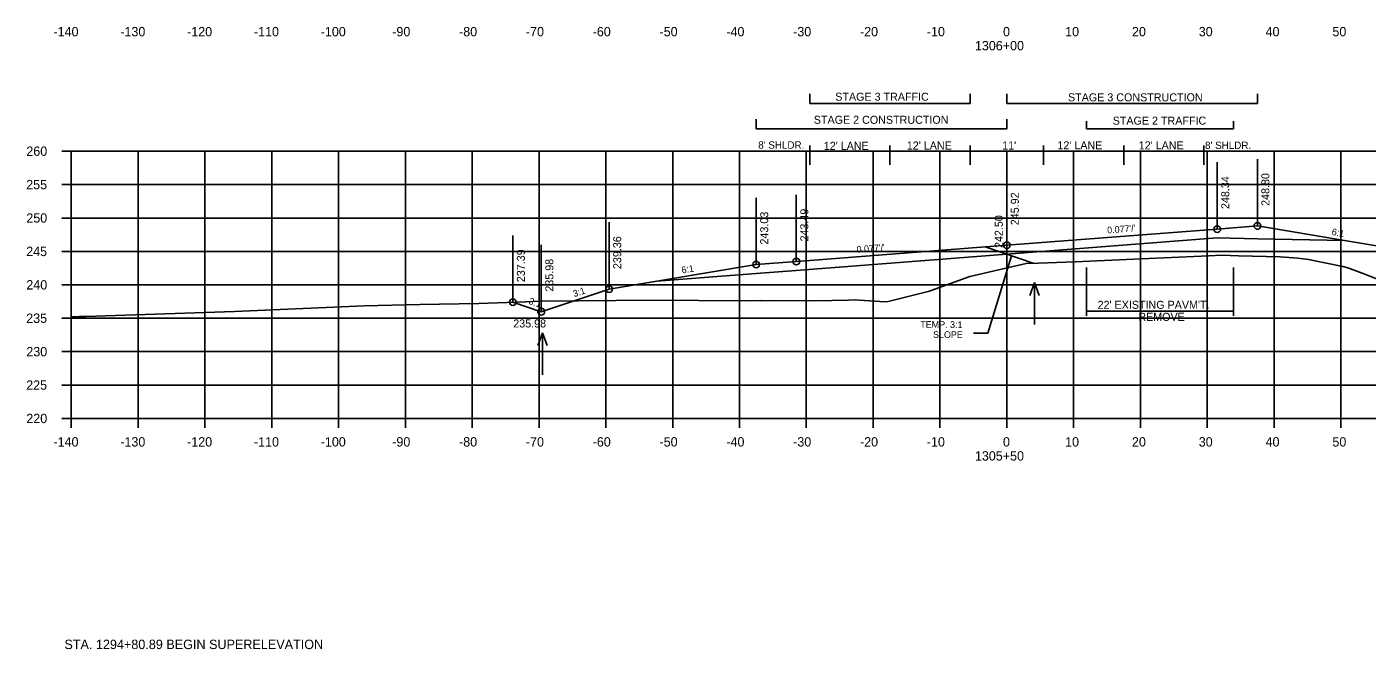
# Model space of a CAD drawing. Extents: x 1342547 to 1344156, y -1532351 to -1517216.
# Drawn here: x 1342556.2 to 1342756.8, y -1518712 to -1518618.9 of the extents above; entities that cross this region are included whole.
import ezdxf

# ---------------------------------------------------------------- set-up
doc = ezdxf.new("R2010")
doc.units = 0
for name, color, linetype in [('R_Alt Surface', 7, 'Continuous'), ('R_Axis', 7, 'Continuous'), ('R_Axis Annot', 7, 'Continuous'), ('R_Border Notes', 7, 'Continuous'), ('R_Draft', 7, 'Continuous'), ('R_Exist Surface', 7, 'Continuous'), ('R_Fin Surface', 7, 'Continuous'), ('R_Grid', 7, 'Continuous'), ('R_No Plot', 7, 'Continuous'), ('R_Water', 7, 'Continuous'), ('R_Water Annot', 7, 'Continuous'), ('R_Xsect Elev', 7, 'Continuous'), ('R_Xsect Slope', 7, 'Continuous')]:
    doc.layers.add(name, color=color, linetype=linetype)

msp = doc.modelspace()

# ---------------------------------------------------------------- linework, layer by layer
at = {"layer": 'R_Alt Surface'}
msp.add_line((1342734.37, -1518650.51), (1342702.87, -1518652.94), dxfattribs=at)
for points in [[(1342740.37, -1518650.63), (1342734.37, -1518650.51)], [(1342740.37, -1518650.63), (1342753.42, -1518650.89)], [(1342665.37, -1518655.82), (1342671.37, -1518655.36), (1342702.87, -1518652.94)], [(1342650.5, -1518656.97), (1342665.37, -1518655.82)]]:
    msp.add_lwpolyline(points, dxfattribs=at)
at = {"layer": 'R_Axis'}
for p, q in [((1342561.47, -1518637.52), (1342562.87, -1518637.52)), ((1342562.87, -1518677.52), (1342562.87, -1518637.52)), ((1342561.47, -1518642.52), (1342562.87, -1518642.52)), ((1342561.47, -1518647.52), (1342562.87, -1518647.52)), ((1342561.47, -1518652.52), (1342562.87, -1518652.52)), ((1342561.47, -1518657.52), (1342562.87, -1518657.52)), ((1342561.47, -1518662.52), (1342562.87, -1518662.52)), ((1342561.47, -1518667.52), (1342562.87, -1518667.52)), ((1342561.47, -1518672.52), (1342562.87, -1518672.52)), ((1342561.47, -1518677.52), (1342562.87, -1518677.52)), ((1342562.87, -1518677.52), (1342842.87, -1518677.52)), ((1342562.87, -1518678.92), (1342562.87, -1518677.52)), ((1342572.87, -1518678.92), (1342572.87, -1518677.52)), ((1342582.87, -1518678.92), (1342582.87, -1518677.52)), ((1342592.87, -1518678.92), (1342592.87, -1518677.52)), ((1342602.87, -1518678.92), (1342602.87, -1518677.52)), ((1342612.87, -1518678.92), (1342612.87, -1518677.52)), ((1342622.87, -1518678.92), (1342622.87, -1518677.52)), ((1342632.87, -1518678.92), (1342632.87, -1518677.52)), ((1342642.87, -1518678.92), (1342642.87, -1518677.52)), ((1342652.87, -1518678.92), (1342652.87, -1518677.52)), ((1342662.87, -1518678.92), (1342662.87, -1518677.52)), ((1342672.87, -1518678.92), (1342672.87, -1518677.52)), ((1342682.87, -1518678.92), (1342682.87, -1518677.52)), ((1342692.87, -1518678.92), (1342692.87, -1518677.52)), ((1342702.87, -1518678.92), (1342702.87, -1518677.52)), ((1342712.87, -1518678.92), (1342712.87, -1518677.52)), ((1342722.87, -1518678.92), (1342722.87, -1518677.52)), ((1342732.87, -1518678.92), (1342732.87, -1518677.52)), ((1342742.87, -1518678.92), (1342742.87, -1518677.52)), ((1342752.87, -1518678.92), (1342752.87, -1518677.52))]:
    msp.add_line(p, q, dxfattribs=at)
at = {"layer": 'R_Draft'}
for p, q in [((1342673.38, -1518630.38), (1342673.38, -1518628.95)), ((1342697.38, -1518630.38), (1342673.38, -1518630.38)), ((1342697.38, -1518630.38), (1342697.38, -1518628.95)), ((1342702.87, -1518630.38), (1342702.87, -1518628.95)), ((1342740.38, -1518630.38), (1342702.87, -1518630.38)), ((1342740.38, -1518630.38), (1342740.38, -1518628.95)), ((1342665.37, -1518634.18), (1342665.37, -1518632.75)), ((1342702.87, -1518634.18), (1342665.37, -1518634.18)), ((1342702.87, -1518634.18), (1342702.87, -1518632.75)), ((1342714.81, -1518634.18), (1342714.81, -1518633.03)), ((1342736.81, -1518634.18), (1342714.81, -1518634.18)), ((1342736.81, -1518634.18), (1342736.81, -1518633.03)), ((1342699.62, -1518651.85), (1342706.98, -1518654.31)), ((1342714.82, -1518654.95), (1342714.82, -1518662.14)), ((1342736.82, -1518654.95), (1342736.82, -1518662.14)), ((1342714.82, -1518661.47), (1342736.82, -1518661.47))]:
    msp.add_line(p, q, dxfattribs=at)
at = {"layer": 'R_Exist Surface'}
msp.add_lwpolyline([(1342562.87, -1518662.32), (1342564.05, -1518662.28), (1342564.32, -1518662.28), (1342565.03, -1518662.25), (1342587.29, -1518661.52), (1342598.72, -1518660.99), (1342606.7, -1518660.66), (1342615.05, -1518660.46), (1342623.85, -1518660.31), (1342630.84, -1518660.06), (1342633.09, -1518659.96), (1342644.35, -1518659.89), (1342649.64, -1518659.84), (1342663.82, -1518659.9), (1342666, -1518659.89), (1342666.2, -1518659.9), (1342668.06, -1518659.89), (1342674.2, -1518659.9), (1342679.18, -1518659.81), (1342680.05, -1518659.78), (1342683.88, -1518660.02), (1342684.91, -1518660.05), (1342691.29, -1518658.46), (1342691.38, -1518658.44), (1342691.53, -1518658.39), (1342697.34, -1518656.29), (1342702.71, -1518655.05), (1342705.76, -1518654.35), (1342707.59, -1518654.29), (1342713.1, -1518654.1), (1342721.88, -1518653.68), (1342724.13, -1518653.58), (1342733.1, -1518653.19), (1342735.04, -1518653.1), (1342737.57, -1518653.16), (1342743.8, -1518653.31), (1342746.43, -1518653.55), (1342748.03, -1518653.72), (1342753.14, -1518654.8), (1342753.89, -1518654.98), (1342756.04, -1518655.8), (1342758.61, -1518656.78)], dxfattribs=at)
at = {"layer": 'R_Fin Surface'}
msp.add_lwpolyline([(1342628.95, -1518660.12), (1342633.21, -1518661.54), (1342643.37, -1518658.16), (1342650.5, -1518656.97), (1342665.37, -1518654.49), (1342671.37, -1518654.03), (1342673.37, -1518653.87), (1342702.87, -1518651.6), (1342732.37, -1518649.33), (1342734.37, -1518649.18), (1342740.37, -1518648.71), (1342753.42, -1518650.89), (1342762.37, -1518652.38), (1342784.52, -1518659.77), (1342790.99, -1518661.92), (1342793.81, -1518662.86), (1342800.26, -1518660.71)], dxfattribs=at)
at = {"layer": 'R_Grid'}
for p, q in [((1342562.87, -1518637.52), (1342842.87, -1518637.52)), ((1342562.87, -1518677.52), (1342562.87, -1518637.52)), ((1342572.87, -1518677.52), (1342572.87, -1518637.52)), ((1342582.87, -1518677.52), (1342582.87, -1518637.52)), ((1342592.87, -1518677.52), (1342592.87, -1518637.52)), ((1342602.87, -1518677.52), (1342602.87, -1518637.52)), ((1342612.87, -1518677.52), (1342612.87, -1518637.52)), ((1342622.87, -1518677.52), (1342622.87, -1518637.52)), ((1342632.87, -1518677.52), (1342632.87, -1518637.52)), ((1342642.87, -1518677.52), (1342642.87, -1518637.52)), ((1342652.87, -1518677.52), (1342652.87, -1518637.52)), ((1342662.87, -1518677.52), (1342662.87, -1518637.52)), ((1342672.87, -1518677.52), (1342672.87, -1518637.52)), ((1342682.87, -1518677.52), (1342682.87, -1518637.52)), ((1342692.87, -1518677.52), (1342692.87, -1518637.52)), ((1342702.87, -1518677.52), (1342702.87, -1518637.52)), ((1342712.87, -1518677.52), (1342712.87, -1518637.52)), ((1342722.87, -1518677.52), (1342722.87, -1518637.52)), ((1342732.87, -1518677.52), (1342732.87, -1518637.52)), ((1342742.87, -1518677.52), (1342742.87, -1518637.52)), ((1342752.87, -1518677.52), (1342752.87, -1518637.52)), ((1342562.87, -1518642.52), (1342842.87, -1518642.52)), ((1342562.87, -1518647.52), (1342842.87, -1518647.52)), ((1342562.87, -1518652.52), (1342842.87, -1518652.52)), ((1342562.87, -1518657.52), (1342842.87, -1518657.52)), ((1342562.87, -1518662.52), (1342842.87, -1518662.52)), ((1342562.87, -1518667.52), (1342842.87, -1518667.52)), ((1342562.87, -1518672.52), (1342842.87, -1518672.52)), ((1342562.87, -1518677.52), (1342842.87, -1518677.52))]:
    msp.add_line(p, q, dxfattribs=at)
at = {"layer": 'R_No Plot'}
for centre in [(1342740.37, -1518648.71), (1342734.37, -1518649.18), (1342702.87, -1518651.6), (1342665.37, -1518654.49), (1342671.37, -1518654.03), (1342643.37, -1518658.16), (1342628.95, -1518660.12), (1342633.21, -1518661.54)]:
    msp.add_circle(centre, 0.5, dxfattribs=at)
at = {"layer": 'R_Water'}
for p, q in [((1342707, -1518657.17), (1342706.3, -1518659.1)), ((1342707, -1518663.46), (1342707, -1518657.17)), ((1342707, -1518657.17), (1342707.7, -1518659.1)), ((1342633.39, -1518664.68), (1342632.69, -1518666.6)), ((1342633.39, -1518670.97), (1342633.39, -1518664.68)), ((1342633.39, -1518664.68), (1342634.09, -1518666.6))]:
    msp.add_line(p, q, dxfattribs=at)
at = {"layer": 'R_Xsect Elev'}
for p, q in [((1342740.37, -1518637.54), (1342665.37, -1518637.54)), ((1342673.37, -1518639.54), (1342673.37, -1518636.68)), ((1342685.37, -1518639.54), (1342685.37, -1518636.68)), ((1342697.37, -1518639.54), (1342697.37, -1518636.68)), ((1342708.37, -1518639.54), (1342708.37, -1518636.68)), ((1342720.37, -1518639.54), (1342720.37, -1518636.68)), ((1342732.37, -1518639.54), (1342732.37, -1518636.68)), ((1342734.37, -1518649.18), (1342734.37, -1518639.18)), ((1342740.37, -1518648.71), (1342740.37, -1518638.71)), ((1342702.87, -1518651.6), (1342702.87, -1518641.6)), ((1342671.37, -1518654.03), (1342671.37, -1518644.03)), ((1342665.37, -1518654.49), (1342665.37, -1518644.49)), ((1342702.87, -1518655.01), (1342702.87, -1518645.01)), ((1342643.37, -1518658.16), (1342643.37, -1518648.16)), ((1342628.95, -1518660.12), (1342628.95, -1518650.12)), ((1342633.21, -1518661.54), (1342633.21, -1518651.54)), ((1342703.56, -1518653.17), (1342700.04, -1518664.75)), ((1342700.04, -1518664.75), (1342697.9, -1518664.75))]:
    msp.add_line(p, q, dxfattribs=at)

# ---------------------------------------------------------------- texts
at = {"layer": 'R_Axis Annot'}
for s, p in [('-140', (1342560.2, -1518620.33)), ('-130', (1342570.2, -1518620.33)), ('-120', (1342580.2, -1518620.33)), ('-110', (1342590.2, -1518620.33)), ('-100', (1342600.2, -1518620.33)), ('-90', (1342610.9, -1518620.33)), ('-80', (1342620.9, -1518620.33)), ('-70', (1342630.9, -1518620.33)), ('-60', (1342640.9, -1518620.33)), ('-50', (1342650.9, -1518620.33)), ('-40', (1342660.9, -1518620.33)), ('-30', (1342670.9, -1518620.33)), ('-20', (1342680.9, -1518620.33)), ('-10', (1342690.9, -1518620.33)), ('0', (1342702.3, -1518620.33)), ('10', (1342711.6, -1518620.33)), ('20', (1342721.6, -1518620.33)), ('30', (1342731.6, -1518620.33)), ('40', (1342741.6, -1518620.33)), ('50', (1342751.6, -1518620.33)), ('1306+00', (1342698.1, -1518622.43)), ('260', (1342556.14, -1518638.22)), ('255', (1342556.12, -1518643.22)), ('250', (1342556.14, -1518648.22)), ('245', (1342556.12, -1518653.22)), ('240', (1342556.14, -1518658.22)), ('235', (1342556.12, -1518663.22)), ('230', (1342556.14, -1518668.22)), ('225', (1342556.12, -1518673.22)), ('220', (1342556.14, -1518678.22)), ('-140', (1342560.2, -1518681.72)), ('-130', (1342570.2, -1518681.72)), ('-120', (1342580.2, -1518681.72)), ('-110', (1342590.2, -1518681.72)), ('-100', (1342600.2, -1518681.72)), ('-90', (1342610.9, -1518681.72)), ('-80', (1342620.9, -1518681.72)), ('-70', (1342630.9, -1518681.72)), ('-60', (1342640.9, -1518681.72)), ('-50', (1342650.9, -1518681.72)), ('-40', (1342660.9, -1518681.72)), ('-30', (1342670.9, -1518681.72)), ('-20', (1342680.9, -1518681.72)), ('-10', (1342690.9, -1518681.72)), ('0', (1342702.3, -1518681.72)), ('10', (1342711.6, -1518681.72)), ('20', (1342721.6, -1518681.72)), ('30', (1342731.6, -1518681.72)), ('40', (1342741.6, -1518681.72)), ('50', (1342751.6, -1518681.72)), ('1305+50', (1342698.1, -1518683.82))]:
    msp.add_text(s, height=1.4, dxfattribs=at).set_placement(p)
at = {"layer": 'R_Border Notes'}
msp.add_text('STA. 1294+80.89 BEGIN SUPERELEVATION', height=1.41, dxfattribs=at).set_placement((1342561.84, -1518712.03))
at = {"layer": 'R_Draft'}
for s, p in [('STAGE 3 TRAFFIC', (1342677.2, -1518629.97)), ('STAGE 3 CONSTRUCTION', (1342712.03, -1518630.06)), ('STAGE 2 CONSTRUCTION', (1342673.99, -1518633.42)), ('STAGE 2 TRAFFIC', (1342718.72, -1518633.55)), ("22' EXISTING PAVM'T.", (1342716.46, -1518661.11)), ('REMOVE', (1342722.55, -1518662.91))]:
    msp.add_text(s, height=1.2, dxfattribs=at).set_placement(p)
at = {"layer": 'R_Water Annot'}
msp.add_text('235.98', height=1.2, dxfattribs=at).set_placement((1342629.01, -1518663.9))
msp.add_text('235.98', height=1.2, dxfattribs=at).set_placement((1342629.01, -1518663.9))
at = {"layer": 'R_Xsect Elev'}
for s, height, p in [("8' SHLDR.", 1.1, (1342665.67, -1518637.15)), ("12' LANE", 1.2, (1342675.48, -1518637.32)), ("12' LANE", 1.2, (1342687.91, -1518637.27)), ("11'", 1.2, (1342702.18, -1518637.27)), ("12' LANE", 1.2, (1342710.44, -1518637.24)), ("12' LANE", 1.2, (1342722.61, -1518637.25)), ("8' SHLDR.", 1.1, (1342732.54, -1518637.19))]:
    msp.add_text(s, height=height, dxfattribs=at).set_placement(p)
for s, p in [('248.34', (1342736.17, -1518646.18)), ('248.80', (1342742.17, -1518645.71)), ('245.92', (1342704.67, -1518648.6)), ('243.49', (1342673.17, -1518651.03)), ('243.03', (1342667.17, -1518651.49)), ('242.50', (1342702.27, -1518652.01)), ('239.36', (1342645.17, -1518655.16)), ('237.39', (1342630.75, -1518657.12)), ('235.98', (1342635.01, -1518658.54))]:
    msp.add_text(s, height=1.2, rotation=90, dxfattribs=at).set_placement(p)
at = {"layer": 'R_Xsect Slope'}
for s, rotation, p in [("0.077'/'", 4.4031, (1342717.93, -1518649.84)), ('6:1', 350.5377, (1342751.45, -1518650.05)), ("0.077'/'", 4.4031, (1342680.43, -1518652.73)), ('6:1', 9.4623, (1342654.28, -1518655.83)), ('3:1', 18.4349, (1342638.13, -1518659.37)), ('3:1', 341.5651, (1342631.24, -1518660.36)), ('TEMP. 3:1', 359.6242, (1342689.92, -1518663.94)), ('SLOPE', 359.6242, (1342691.83, -1518665.46))]:
    msp.add_text(s, height=1, rotation=rotation, dxfattribs=at).set_placement(p)

doc.saveas('drawing.dxf')
